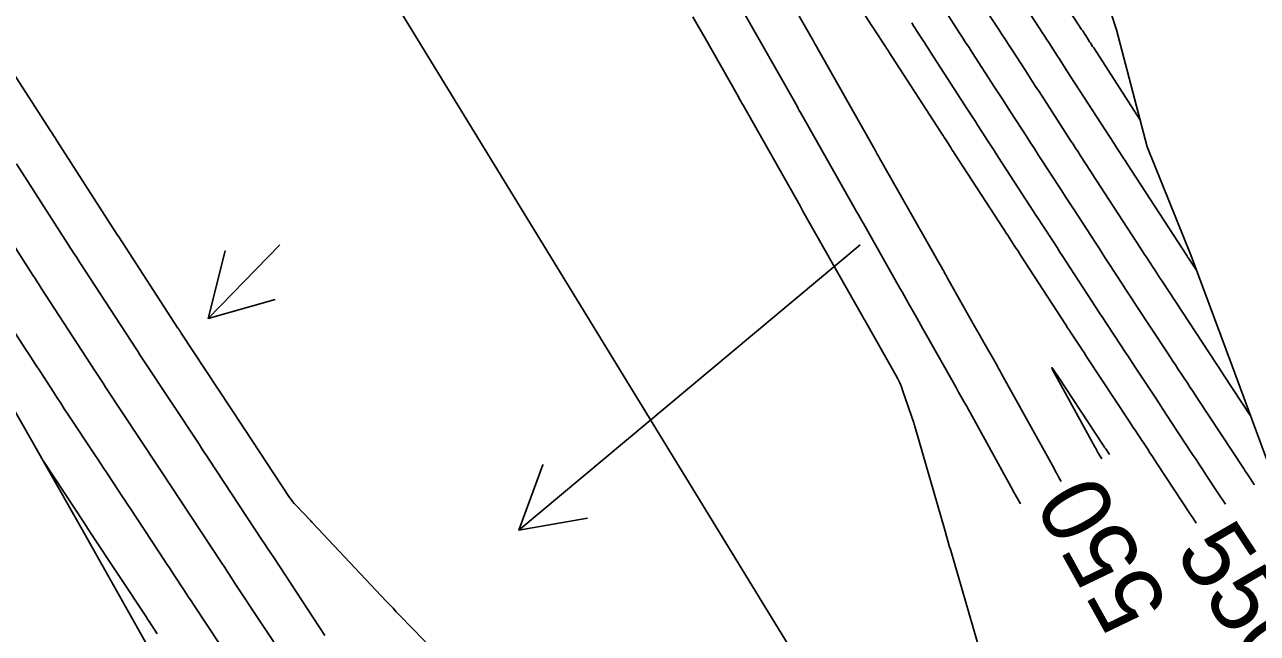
# Model space of a CAD drawing. Extents: x 954385 to 988206, y 1868364 to 1924553.
# Drawn here: x 956635.1 to 956741.3, y 1921635.4 to 1921687.9 of the extents above; entities that cross this region are included whole.
import ezdxf

# ---------------------------------------------------------------- set-up
doc = ezdxf.new("R2010")
doc.units = 0
for name, color, linetype in [('Default', 7, 'Continuous'), ('Ex_Contour Labels', 7, 'Continuous'), ('Ex_Major Contours', 7, 'Continuous'), ('Ex_Minor Contours', 7, 'Continuous'), ('Perimeter', 7, 'Continuous'), ('Slopes', 7, 'Continuous')]:
    doc.layers.add(name, color=color, linetype=linetype)

msp = doc.modelspace()

# ---------------------------------------------------------------- linework, layer by layer
at = {"layer": 'Default'}
msp.add_line((957221.14, 1920784.24), (956045.8, 1922705.18), dxfattribs=at)
at = {"layer": 'Ex_Major Contours'}
for points in [[(956704.62, 1921693.24), (956708.14, 1921687.79), (956708.28, 1921687.58), (956708.42, 1921687.36), (956708.76, 1921686.83), (956708.9, 1921686.62), (956709.29, 1921686.02), (956709.36, 1921685.9), (956709.44, 1921685.79), (956709.52, 1921685.67), (956709.59, 1921685.55), (956714.07, 1921678.63), (956714.17, 1921678.48), (956714.27, 1921678.33), (956714.37, 1921678.17), (956714.47, 1921678.02), (956714.87, 1921677.4), (956714.97, 1921677.25), (956715.06, 1921677.09), (956715.16, 1921676.94), (956715.26, 1921676.79), (956719.46, 1921670.31), (956719.58, 1921670.12), (956719.7, 1921669.93), (956719.83, 1921669.74), (956719.95, 1921669.55), (956720.44, 1921668.79), (956720.56, 1921668.61), (956720.69, 1921668.42), (956720.81, 1921668.23), (956720.93, 1921668.04), (956724.84, 1921662.02), (956724.99, 1921661.78), (956725.15, 1921661.54), (956725.31, 1921661.3), (956725.47, 1921661.06), (956726.09, 1921660.1), (956726.25, 1921659.86), (956726.41, 1921659.63), (956726.57, 1921659.39), (956726.72, 1921659.15), (956730.24, 1921653.81), (956730.44, 1921653.49), (956730.65, 1921653.18), (956730.86, 1921652.87), (956731.06, 1921652.55), (956731.89, 1921651.3), (956732.09, 1921650.99), (956732.3, 1921650.68), (956732.5, 1921650.36), (956732.71, 1921650.05), (956735.52, 1921645.78), (956735.83, 1921645.3), (956736.07, 1921644.94)], [(956731.22, 1921679.73), (956727.24, 1921685.89), (956727.15, 1921686.02), (956727.06, 1921686.15), (956726.98, 1921686.29), (956726.89, 1921686.42), (956726.55, 1921686.95), (956726.46, 1921687.09), (956726.38, 1921687.22), (956726.29, 1921687.35), (956726.2, 1921687.48), (956722.71, 1921692.88)], [(956724.43, 1921648.53), (956724.35, 1921648.68), (956724.22, 1921648.92), (956724.08, 1921649.16), (956723.95, 1921649.4), (956723.82, 1921649.64), (956719.3, 1921657.8), (956719.27, 1921657.86), (956719.24, 1921657.92), (956719.2, 1921657.98), (956719.17, 1921658.04), (956719.01, 1921658.33), (956718.94, 1921658.45), (956718.91, 1921658.51), (956717.78, 1921660.51), (956717.38, 1921661.21), (956716.98, 1921661.92), (956714.65, 1921666.05), (956714.59, 1921666.17), (956714.52, 1921666.29), (956714.39, 1921666.52), (956714.36, 1921666.58), (956714.32, 1921666.64), (956714.29, 1921666.7), (956714.26, 1921666.75), (956714.09, 1921667.06), (956714.01, 1921667.2), (956713.93, 1921667.34), (956708.8, 1921676.39), (956708.7, 1921676.57), (956708.6, 1921676.74), (956708.5, 1921676.92), (956708.4, 1921677.09), (956703.51, 1921685.74), (956703.35, 1921686.02), (956703.19, 1921686.3), (956703.03, 1921686.58), (956702.87, 1921686.86), (956699.96, 1921692)], [(956657.69, 1921633.05), (956653.29, 1921639.72), (956652.99, 1921640.18), (956652.69, 1921640.65), (956652.38, 1921641.11), (956652.08, 1921641.57), (956647.73, 1921648.16), (956647.45, 1921648.58), (956647.18, 1921649), (956646.9, 1921649.42), (956646.62, 1921649.84), (956642.12, 1921656.67), (956641.9, 1921657.01), (956641.67, 1921657.35), (956641.45, 1921657.7), (956641.22, 1921658.04), (956636.58, 1921665.18), (956636.4, 1921665.46), (956636.22, 1921665.74), (956636.04, 1921666.02), (956635.86, 1921666.3), (956631.1, 1921673.7)]]:
    msp.add_lwpolyline(points, dxfattribs=at)
at = {"layer": 'Ex_Minor Contours'}
for points in [[(956736.09, 1921666.73), (956735.41, 1921667.76), (956735.39, 1921667.8), (956735.36, 1921667.84), (956735.25, 1921668.01), (956730.12, 1921675.91), (956730.03, 1921676.05), (956729.94, 1921676.19), (956729.85, 1921676.33), (956729.76, 1921676.47), (956729.39, 1921677.04), (956729.21, 1921677.32), (956729.03, 1921677.6), (956724.88, 1921684), (956724.69, 1921684.3), (956724.5, 1921684.59), (956724.31, 1921684.88), (956724.13, 1921685.17), (956723.37, 1921686.35), (956723.18, 1921686.64), (956722.99, 1921686.93), (956722.8, 1921687.22), (956722.61, 1921687.52), (956719.96, 1921691.61)], [(956717.21, 1921690.33), (956719.01, 1921687.55), (956719.31, 1921687.1), (956719.6, 1921686.65), (956719.89, 1921686.19), (956720.19, 1921685.74), (956721.36, 1921683.93), (956721.65, 1921683.48), (956721.94, 1921683.02), (956722.24, 1921682.57), (956722.53, 1921682.12), (956725.25, 1921677.92), (956725.46, 1921677.59), (956725.67, 1921677.26), (956725.89, 1921676.93), (956726.1, 1921676.6), (956726.95, 1921675.28), (956727.17, 1921674.96), (956727.38, 1921674.63), (956727.59, 1921674.3), (956727.81, 1921673.97), (956731.33, 1921668.54), (956731.48, 1921668.31), (956731.63, 1921668.08), (956731.78, 1921667.85), (956731.93, 1921667.62), (956732.53, 1921666.7), (956732.68, 1921666.47), (956732.83, 1921666.24), (956732.98, 1921666.01), (956733.13, 1921665.78), (956737.79, 1921658.69), (956737.9, 1921658.53), (956738.01, 1921658.36), (956738.27, 1921657.96), (956738.43, 1921657.71), (956740.75, 1921654.19)], [(956717.46, 1921633.84), (956714.92, 1921642.57), (956714.8, 1921642.99), (956714.68, 1921643.41), (956714.56, 1921643.82), (956714.44, 1921644.24), (956711.86, 1921653.17), (956711.83, 1921653.27), (956711.8, 1921653.37), (956711.77, 1921653.47), (956711.74, 1921653.57), (956710.8, 1921656.32), (956710.67, 1921656.68), (956710.53, 1921657.02), (956710.36, 1921657.36), (956710.19, 1921657.7), (956707.55, 1921662.37), (956707.53, 1921662.42), (956707.5, 1921662.46), (956707.48, 1921662.51), (956707.45, 1921662.55), (956707.32, 1921662.77), (956707.25, 1921662.91), (956702.19, 1921671.83), (956702.13, 1921671.95), (956702.07, 1921672.06), (956702, 1921672.17), (956701.94, 1921672.28), (956697.03, 1921680.95), (956696.93, 1921681.12), (956696.83, 1921681.3), (956696.73, 1921681.48), (956696.63, 1921681.66), (956693.64, 1921686.94), (956693.17, 1921687.76), (956692.71, 1921688.58)], [(956720.93, 1921646.6), (956720.67, 1921647.07), (956720.4, 1921647.56), (956720.13, 1921648.05), (956716.27, 1921655.04), (956716.05, 1921655.43), (956715.83, 1921655.83), (956715.6, 1921656.23), (956715.38, 1921656.63), (956712.71, 1921661.35), (956712.53, 1921661.67), (956712.35, 1921661.99), (956712.17, 1921662.31), (956711.99, 1921662.63), (956711.27, 1921663.91), (956711.09, 1921664.23), (956710.91, 1921664.55), (956710.73, 1921664.87), (956710.55, 1921665.19), (956707.4, 1921670.75), (956707.26, 1921671), (956707.12, 1921671.25), (956706.98, 1921671.5), (956706.83, 1921671.75), (956702.09, 1921680.12), (956701.99, 1921680.31), (956701.88, 1921680.49), (956701.78, 1921680.67), (956701.68, 1921680.86), (956696.78, 1921689.5)], [(956714.47, 1921689.06), (956715.65, 1921687.23), (956715.93, 1921686.8), (956716.21, 1921686.36), (956716.5, 1921685.92), (956716.78, 1921685.49), (956718.7, 1921682.52), (956719.04, 1921681.99), (956719.39, 1921681.46), (956719.73, 1921680.93), (956720.07, 1921680.39), (956721.47, 1921678.24), (956721.8, 1921677.72), (956722.14, 1921677.21), (956722.47, 1921676.69), (956722.81, 1921676.17), (956724.15, 1921674.1), (956724.49, 1921673.58), (956724.82, 1921673.06), (956725.16, 1921672.54), (956725.49, 1921672.02), (956727.41, 1921669.07), (956727.7, 1921668.63), (956727.98, 1921668.19), (956728.27, 1921667.75), (956728.55, 1921667.31), (956729.7, 1921665.55), (956729.98, 1921665.11), (956730.27, 1921664.67), (956730.56, 1921664.23), (956730.85, 1921663.79), (956733.65, 1921659.54), (956733.86, 1921659.22), (956734.07, 1921658.89), (956734.28, 1921658.57), (956734.49, 1921658.25), (956735.34, 1921656.96), (956735.56, 1921656.63), (956735.77, 1921656.31), (956735.98, 1921655.99), (956736.19, 1921655.67), (956740.19, 1921649.58), (956740.3, 1921649.42), (956740.41, 1921649.26), (956740.52, 1921649.1), (956740.62, 1921648.93), (956741.05, 1921648.28), (956741.08, 1921648.23)], [(956711.56, 1921688.04), (956711.72, 1921687.78), (956712.47, 1921686.63), (956712.65, 1921686.35), (956712.83, 1921686.07), (956713.01, 1921685.8), (956713.19, 1921685.52), (956716.38, 1921680.58), (956716.6, 1921680.23), (956716.83, 1921679.89), (956717.05, 1921679.55), (956717.27, 1921679.21), (956718.16, 1921677.83), (956718.38, 1921677.49), (956718.6, 1921677.15), (956718.82, 1921676.81), (956719.05, 1921676.46), (956721.75, 1921672.29), (956722, 1921671.89), (956722.26, 1921671.49), (956722.52, 1921671.1), (956722.78, 1921670.7), (956723.82, 1921669.1), (956724.08, 1921668.7), (956724.33, 1921668.3), (956724.59, 1921667.91), (956724.85, 1921667.51), (956727.08, 1921664.07), (956727.4, 1921663.59), (956727.71, 1921663.1), (956728.03, 1921662.62), (956728.34, 1921662.14), (956729.61, 1921660.22), (956729.92, 1921659.74), (956730.24, 1921659.26), (956730.56, 1921658.78), (956730.87, 1921658.3), (956732.47, 1921655.87), (956732.84, 1921655.31), (956733.21, 1921654.75), (956733.58, 1921654.18), (956733.95, 1921653.62), (956735.76, 1921650.86), (956736.06, 1921650.42), (956736.35, 1921649.97), (956736.65, 1921649.52), (956736.94, 1921649.07), (956738.12, 1921647.28), (956738.41, 1921646.83), (956738.58, 1921646.58)], [(956632.52, 1921686.25), (956637.37, 1921678.73), (956637.5, 1921678.53), (956637.63, 1921678.33), (956637.76, 1921678.13), (956637.89, 1921677.93), (956642.84, 1921670.23), (956642.94, 1921670.07), (956643.04, 1921669.92), (956643.14, 1921669.76), (956643.25, 1921669.6), (956648.35, 1921661.75), (956648.42, 1921661.64), (956648.49, 1921661.53), (956648.57, 1921661.42), (956648.64, 1921661.31), (956653.94, 1921653.27), (956654.03, 1921653.13), (956654.06, 1921653.08), (956657.97, 1921647.16), (956658.09, 1921646.98), (956658.23, 1921646.8), (956658.37, 1921646.63), (956658.52, 1921646.46), (956659.76, 1921645.16), (956659.81, 1921645.1), (956659.87, 1921645.04), (956659.92, 1921644.98), (956659.98, 1921644.93), (956666.32, 1921638.2), (956666.6, 1921637.91), (956666.88, 1921637.61), (956667.16, 1921637.31), (956667.45, 1921637.02), (956673.78, 1921630.5)], [(956634.43, 1921675.91), (956639.36, 1921668.24), (956639.5, 1921668.03), (956639.63, 1921667.83), (956639.76, 1921667.62), (956639.9, 1921667.41), (956644.74, 1921659.96), (956644.91, 1921659.7), (956645.08, 1921659.44), (956645.25, 1921659.18), (956645.42, 1921658.92), (956650.17, 1921651.73), (956650.38, 1921651.41), (956650.59, 1921651.09), (956650.8, 1921650.77), (956651.01, 1921650.44), (956655.59, 1921643.5), (956655.84, 1921643.12), (956656.1, 1921642.73), (956656.35, 1921642.35), (956656.6, 1921641.97), (956661.01, 1921635.27)], [(956633.52, 1921662.56), (956635.22, 1921659.94), (956635.53, 1921659.47), (956635.83, 1921659), (956636.13, 1921658.53), (956636.44, 1921658.07), (956637.65, 1921656.2), (956637.95, 1921655.73), (956638.26, 1921655.27), (956638.56, 1921654.8), (956638.87, 1921654.34), (956641.18, 1921650.83), (956641.44, 1921650.44), (956641.7, 1921650.04), (956641.96, 1921649.65), (956642.22, 1921649.26), (956643.25, 1921647.69), (956643.51, 1921647.3), (956643.76, 1921646.91), (956644.02, 1921646.52), (956644.28, 1921646.13), (956647.19, 1921641.71), (956647.4, 1921641.4), (956647.61, 1921641.08), (956647.82, 1921640.77), (956648.03, 1921640.45), (956648.86, 1921639.19), (956649.07, 1921638.87), (956649.27, 1921638.56), (956649.48, 1921638.24), (956649.69, 1921637.93), (956653.16, 1921632.66)], [(956728.6, 1921650.84), (956728.28, 1921651.33), (956728.2, 1921651.44), (956728.05, 1921651.67), (956724.21, 1921657.51), (956723.78, 1921658.14), (956723.62, 1921658.34), (956723.72, 1921658.1), (956724.08, 1921657.43), (956727.38, 1921651.45), (956727.44, 1921651.35), (956727.49, 1921651.25), (956727.55, 1921651.15), (956727.61, 1921651.04), (956727.93, 1921650.47)], [(956646.56, 1921635.41), (956646.1, 1921636.12), (956645.98, 1921636.29), (956645.86, 1921636.47), (956645.74, 1921636.65), (956645.63, 1921636.83), (956640.83, 1921644.11), (956640.68, 1921644.32), (956640.35, 1921644.82), (956640.26, 1921644.97), (956636.76, 1921650.28)]]:
    msp.add_lwpolyline(points, dxfattribs=at)
at = {"layer": 'Perimeter'}
for points in [[(956687.96, 1921779.46), (956691.67, 1921770.01), (956695.23, 1921760.47), (956698.96, 1921751.02), (956702.29, 1921741.34), (956706.22, 1921732.02), (956710.3, 1921722.79), (956715.26, 1921714.1), (956719.94, 1921705.24), (956726.02, 1921697.24), (956729.19, 1921687.46), (956731.85, 1921677.36), (956735.64, 1921667.96), (956739.19, 1921658.4), (956742.74, 1921648.85), (956745.29, 1921638.69), (956748.99, 1921629.23)], [(956649.77, 1921627.14), (956644.89, 1921635.87), (956639.98, 1921644.6), (956635.04, 1921653.3), (956630.05, 1921661.97), (956625.15, 1921670.69), (956620.23, 1921679.4), (956615.32, 1921688.12), (956610.98, 1921697.19), (956606.9, 1921706.42), (956602.68, 1921715.56), (956598.09, 1921724.48), (956592.41, 1921732.72), (956587.01, 1921741.14), (956582.43, 1921750.06), (956575.16, 1921757.34)]]:
    msp.add_lwpolyline(points, dxfattribs=at)
at = {"layer": 'Slopes'}
for points in [[(956657.13, 1921668.93), (956650.95, 1921662.58), (956652.43, 1921668.39), (956650.95, 1921662.58), (956656.73, 1921664.21)], [(956707.13, 1921668.93), (956677.73, 1921644.33), (956679.79, 1921649.97), (956677.73, 1921644.33), (956683.64, 1921645.37)]]:
    msp.add_lwpolyline(points, dxfattribs=at)

# ---------------------------------------------------------------- texts
at = {"layer": 'Ex_Contour Labels'}
for rotation, p in [(118.9719, (956733.8, 1921637.8)), (303.3336, (956734.16, 1921642.39))]:
    msp.add_text('550', height=6, rotation=rotation, dxfattribs=at).set_placement(p)

doc.saveas('drawing.dxf')
